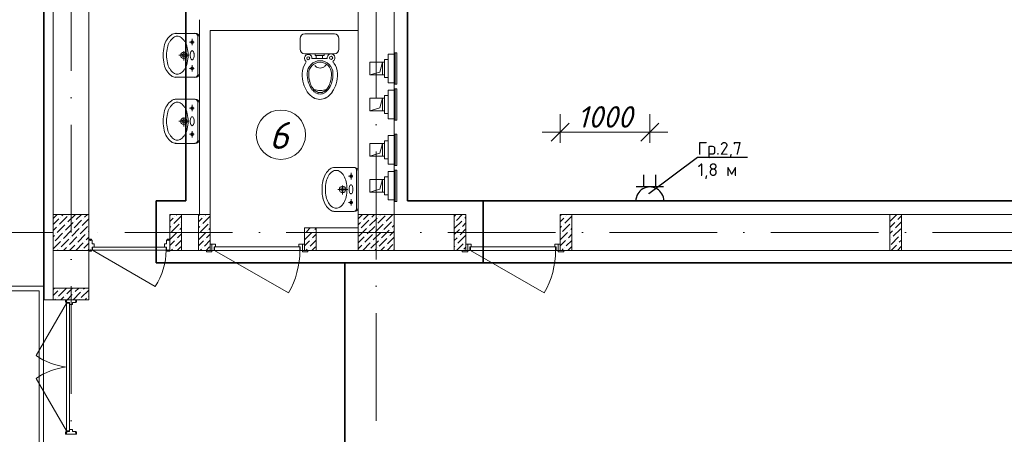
# Model space of a CAD drawing. Header units: millimetres. Extents: x 1114507 to 93926427, y 174473 to 817039.
# Tile 265 of 483: x 1722706 to 1733678, y 773875 to 778495. Entities that reach past the tile are written whole.
import ezdxf
from ezdxf import colors
from ezdxf.entities.mleader import LeaderData, LeaderLine
from ezdxf.math import Vec2, Vec3

# ---------------------------------------------------------------- set-up
doc = ezdxf.new("R2010")
doc.units = ezdxf.units.MM
doc.linetypes.add('ACAD_ISO10W100', pattern=[18, 12, -3, 0, -3])
doc.linetypes.add('ADSK_Скрыто', pattern=[6, 3, -3])
for name, color, linetype, lineweight in [('_Hidden_', 7, 'ADSK_Скрыто', 9), ('Doors', 86, 'Continuous', 13), ('expl', 234, 'Continuous', 13), ('Mechanical Equipment', 7, 'Continuous', 18), ('размеры', 12, 'Continuous', 15), ('Сантехника', 150, 'Continuous', 13)]:
    doc.layers.add(name, color=color, linetype=linetype, lineweight=lineweight)
for name, color, linetype in [('kcd_tx', 7, 'Continuous'), ('ventilatsiya', 7, 'Continuous'), ('ЭО', 20, 'Continuous')]:
    doc.layers.add(name, color=color, linetype=linetype)
doc.styles.get("Standard").update_dxf_attribs({"font": 'isocpeui.ttf'})
doc.styles.add('X_ISO', font='isocpeui.ttf')
doc.dimstyles.new('Санжар', dxfattribs={"dimtxt": 240, "dimasz": 200, "dimexe": 200, "dimexo": 200, "dimgap": 50, "dimtad": 1, "dimdec": 0, "dimtxsty": 'Standard', "dimblk": 'OBLIQUE', "dimcen": 2.5, "dimdle": 200, "dimclrd": 152, "dimclre": 152, "dimclrt": 152, "dimadec": 0, "dimazin": 0, "dimtfac": 1, "dimtdec": 0, "dimtmove": 0, "dimatfit": 3, "dimldrblk": 'OBLIQUE', "dimfxl": 0, "dimlwd": 0, "dimlwe": 0, "dimarcsym": 0})

# ---------------------------------------------------------------- blocks, each defined once
blk = doc.blocks.new('blokqav2mak')
at = {"color": 252, "lineweight": 0, "ltscale": 100}
for p, q in [((1545375, 782732), (1545375, 775375)), ((1545375, 775375), (1545482, 775375))]:
    blk.add_line(p, q, dxfattribs=at)
at = {"color": 32, "lineweight": 0, "ltscale": 100}
blk.add_line((1545382, 782725), (1545382, 775375), dxfattribs=at)
at = {"color": 1, "linetype": 'ACAD_ISO10W100', "lineweight": 0, "ltscale": 100}
for p, q in [((1545682, 782725), (1545682, 766825)), ((1549082, 782425), (1549082, 766825)), ((1572682, 776125), (1545682, 776125))]:
    blk.add_line(p, q, dxfattribs=at)
at = {"lineweight": 0, "ltscale": 100}
for p, q in [((1545482, 782625), (1545482, 775455)), ((1545882, 782225), (1545882, 775455)), ((1548882, 776325), (1548882, 782225)), ((1549282, 776325), (1549282, 782225)), ((1547112, 776325), (1547112, 778495)), ((1547232, 776325), (1547232, 778375)), ((1547232, 778375), (1548882, 778375)), ((1547232, 776325), (1546782, 776325)), ((1546782, 776325), (1546782, 775925)), ((1547232, 776325), (1547232, 775925)), ((1550082, 776325), (1549282, 776325)), ((1550082, 776325), (1550082, 775925)), ((1558482, 776325), (1551132, 776325)), ((1551132, 776325), (1551132, 775925)), ((1548882, 776175), (1548282, 776175)), ((1548282, 776175), (1548282, 775925)), ((1547232, 775925), (1546782, 775925)), ((1550082, 775925), (1548282, 775925)), ((1559682, 775925), (1551132, 775925)), ((1545375, 775525), (1543375, 775525)), ((1545375, 775525), (1545375, 769325)), ((1545325, 775475), (1543525, 775475)), ((1545325, 775475), (1545325, 773525)), ((1545482, 775375), (1545882, 775375))]:
    blk.add_line(p, q, dxfattribs=at)
at = {"linetype": 'Continuous', "lineweight": 0, "ltscale": 100}
for p, q in [((1545487, 776285), (1545528, 776325)), ((1545555, 776217), (1545639, 776302)), ((1545563, 776293), (1545563, 776293)), ((1545580, 776310), (1545595, 776325)), ((1545647, 776243), (1545730, 776325)), ((1545656, 776318), (1545656, 776318)), ((1545740, 776268), (1545797, 776325)), ((1545832, 776293), (1545864, 776325)), ((1546782, 776314, 0), (1546793, 776325, 0)), ((1546828, 776225, 0), (1546912, 776310, 0)), ((1546836, 776301, 0), (1546836, 776301, 0)), ((1546853, 776318, 0), (1546860, 776325, 0)), ((1547102, 776311, 0), (1547116, 776325, 0)), ((1547151, 776225, 0), (1547232, 776307, 0)), ((1547159, 776301, 0), (1547159, 776301, 0)), ((1547176, 776318, 0), (1547183, 776325, 0)), ((1548882, 776277), (1548930, 776325)), ((1548940, 776268), (1548997, 776325)), ((1549033, 776293), (1549065, 776325)), ((1549100, 776226), (1549184, 776310)), ((1549109, 776302), (1549109, 776302)), ((1549126, 776318), (1549132, 776325)), ((1549193, 776251), (1549267, 776325)), ((1549952, 776302, 0), (1549968, 776318, 0)), ((1549976, 776259, 0), (1550042, 776325, 0)), ((1550069, 776284, 0), (1550082, 776297, 0)), ((1551147, 776325, 0), (1551132, 776310, 0)), ((1551262, 776306, 0), (1551183, 776226, 0)), ((1551191, 776302, 0), (1551191, 776302, 0)), ((1551214, 776325, 0), (1551208, 776319, 0)), ((1554807, 776246, 0), (1554886, 776325, 0)), ((1554811, 776318, 0), (1554811, 776318, 0)), ((1554896, 776267, 0), (1554937, 776309, 0)), ((1545482, 776212), (1545546, 776276)), ((1545482, 776145), (1545521, 776184)), ((1545529, 776125), (1545614, 776209)), ((1545538, 776201), (1545538, 776201)), ((1545622, 776150), (1545706, 776234)), ((1545630, 776226), (1545630, 776226)), ((1545715, 776175), (1545799, 776260)), ((1545723, 776251), (1545723, 776251)), ((1545782, 776108), (1545866, 776192)), ((1545790, 776184), (1545790, 776184)), ((1545807, 776201), (1545882, 776275)), ((1545816, 776276), (1545816, 776276)), ((1546782, 776247, 0), (1546819, 776284, 0)), ((1546782, 776180, 0), (1546794, 776192, 0)), ((1546803, 776133, 0), (1546887, 776217, 0)), ((1546811, 776209, 0), (1546811, 776209, 0)), ((1546904, 776234, 0), (1546904, 776234, 0)), ((1547102, 776244, 0), (1547142, 776284, 0)), ((1547102, 776177, 0), (1547117, 776192, 0)), ((1547125, 776133, 0), (1547210, 776217, 0)), ((1547134, 776209, 0), (1547134, 776209, 0)), ((1547226, 776234, 0), (1547226, 776234, 0)), ((1548882, 776210), (1548907, 776234)), ((1548915, 776175), (1548999, 776260)), ((1548923, 776251), (1548923, 776251)), ((1548982, 776108), (1549067, 776192)), ((1548991, 776184), (1548991, 776184)), ((1549008, 776201), (1549092, 776285)), ((1549016, 776276), (1549016, 776276)), ((1549075, 776133), (1549159, 776217)), ((1549083, 776209), (1549083, 776209)), ((1549168, 776158), (1549252, 776243)), ((1549176, 776234), (1549176, 776234)), ((1549260, 776184), (1549282, 776206)), ((1549269, 776260), (1549269, 776260)), ((1549952, 776167, 0), (1550035, 776250, 0)), ((1549959, 776242, 0), (1549959, 776242, 0)), ((1550044, 776191, 0), (1550082, 776230, 0)), ((1550052, 776267, 0), (1550052, 776267, 0)), ((1551174, 776285, 0), (1551132, 776243, 0)), ((1551149, 776193, 0), (1551132, 776176, 0)), ((1551242, 776218, 0), (1551157, 776134, 0)), ((1551166, 776210, 0), (1551166, 776210, 0)), ((1551258, 776235, 0), (1551258, 776235, 0)), ((1554807, 776179, 0), (1554862, 776234, 0)), ((1554870, 776175, 0), (1554937, 776241, 0)), ((1554879, 776250, 0), (1554879, 776250, 0)), ((1545482, 776077), (1545496, 776091)), ((1545504, 776032), (1545588, 776116)), ((1545513, 776108), (1545513, 776108)), ((1545597, 776057), (1545681, 776142)), ((1545605, 776133), (1545605, 776133)), ((1545664, 775990), (1545748, 776074)), ((1545689, 776083), (1545773, 776167)), ((1545698, 776158), (1545698, 776158)), ((1545757, 776015), (1545841, 776100)), ((1545765, 776091), (1545765, 776091)), ((1545849, 776041), (1545882, 776073)), ((1545858, 776116), (1545858, 776116)), ((1545875, 776133), (1545882, 776141)), ((1546782, 776045, 0), (1546861, 776124, 0)), ((1546786, 776116, 0), (1546786, 776116, 0)), ((1546870, 776065, 0), (1546912, 776108, 0)), ((1546878, 776141, 0), (1546878, 776141, 0)), ((1546895, 776158, 0), (1546912, 776175, 0)), ((1547102, 776042, 0), (1547184, 776124, 0)), ((1547109, 776116, 0), (1547109, 776116, 0)), ((1547193, 776065, 0), (1547232, 776105, 0)), ((1547201, 776141, 0), (1547201, 776141, 0)), ((1547218, 776158, 0), (1547232, 776172, 0)), ((1548282, 776042, 0), (1548364, 776124, 0)), ((1548289, 776116, 0), (1548289, 776116, 0)), ((1548305, 776133, 0), (1548348, 776175, 0)), ((1548373, 776065, 0), (1548412, 776105, 0)), ((1548381, 776141, 0), (1548381, 776141, 0)), ((1548398, 776158, 0), (1548412, 776172, 0)), ((1548882, 776008), (1548949, 776074)), ((1548890, 776083), (1548974, 776167)), ((1548898, 776158), (1548898, 776158)), ((1548957, 776015), (1549041, 776100)), ((1548966, 776091), (1548966, 776091)), ((1549050, 776041), (1549134, 776125)), ((1549058, 776116), (1549058, 776116)), ((1549142, 776066), (1549227, 776150)), ((1549151, 776142), (1549151, 776142)), ((1549210, 775999), (1549282, 776071)), ((1549218, 776074), (1549218, 776074)), ((1549235, 776091), (1549282, 776138)), ((1549243, 776167), (1549243, 776167)), ((1549952, 776100, 0), (1550010, 776158, 0)), ((1549993, 776006, 0), (1550077, 776090, 0)), ((1550001, 776082, 0), (1550001, 776082, 0)), ((1550018, 776099, 0), (1550082, 776163, 0)), ((1550027, 776175, 0), (1550027, 776175, 0)), ((1551216, 776125, 0), (1551132, 776041, 0)), ((1551141, 776117, 0), (1551141, 776117, 0)), ((1551262, 776104, 0), (1551225, 776066, 0)), ((1551233, 776142, 0), (1551233, 776142, 0)), ((1551262, 776171, 0), (1551250, 776159, 0)), ((1554807, 776111, 0), (1554837, 776141, 0)), ((1554820, 775989, 0), (1554904, 776074, 0)), ((1554845, 776082, 0), (1554929, 776166, 0)), ((1554854, 776158, 0), (1554854, 776158, 0)), ((1554921, 776090, 0), (1554921, 776090, 0)), ((1545482, 775943), (1545563, 776024)), ((1545487, 776015), (1545487, 776015)), ((1545571, 775965), (1545656, 776049)), ((1545580, 776041), (1545580, 776041)), ((1545647, 775973), (1545647, 775973)), ((1545666, 775925), (1545723, 775982)), ((1545672, 776066), (1545672, 776066)), ((1545734, 775925), (1545816, 776007)), ((1545740, 775999), (1545740, 775999)), ((1545824, 775948), (1545882, 776006)), ((1545832, 776024), (1545832, 776024)), ((1546782, 775978, 0), (1546836, 776032, 0)), ((1546845, 775973, 0), (1546912, 776040, 0)), ((1546853, 776049, 0), (1546853, 776049, 0)), ((1546864, 775925, 0), (1546904, 775964, 0)), ((1547102, 775975, 0), (1547159, 776032, 0)), ((1547168, 775973, 0), (1547232, 776037, 0)), ((1547176, 776049, 0), (1547176, 776049, 0)), ((1547187, 775925, 0), (1547226, 775964, 0)), ((1548282, 775975, 0), (1548339, 776032, 0)), ((1548348, 775973, 0), (1548412, 776037, 0)), ((1548356, 776049, 0), (1548356, 776049, 0)), ((1548367, 775925, 0), (1548406, 775964, 0)), ((1548882, 775940), (1548923, 775982)), ((1548934, 775925), (1549016, 776007)), ((1548940, 775999), (1548940, 775999)), ((1549024, 775948), (1549109, 776032)), ((1549033, 776024), (1549033, 776024)), ((1549117, 775973), (1549201, 776057)), ((1549126, 776049), (1549126, 776049)), ((1549136, 775925), (1549176, 775965)), ((1549193, 775982), (1549193, 775982)), ((1549204, 775925), (1549269, 775990)), ((1549952, 776033, 0), (1549985, 776065, 0)), ((1549952, 775965, 0), (1549959, 775973, 0)), ((1549976, 775989, 0), (1549976, 775989, 0)), ((1549979, 775925, 0), (1550052, 775998, 0)), ((1550069, 776015, 0), (1550069, 776015, 0)), ((1551191, 776033, 0), (1551132, 775974, 0)), ((1551262, 776036, 0), (1551200, 775974, 0)), ((1551208, 776050, 0), (1551208, 776050, 0)), ((1551258, 775965, 0), (1551218, 775925, 0)), ((1554807, 776044, 0), (1554811, 776048, 0)), ((1554823, 775925, 0), (1554879, 775981, 0)), ((1554828, 776065, 0), (1554828, 776065, 0)), ((1554890, 775925, 0), (1554937, 775972, 0)), ((1554896, 775998, 0), (1554896, 775998, 0)), ((1554912, 776015, 0), (1554937, 776039, 0)), ((1545532, 775925), (1545538, 775931)), ((1545555, 775948), (1545555, 775948)), ((1545599, 775925), (1545630, 775956)), ((1545807, 775931), (1545807, 775931)), ((1545868, 775925), (1545882, 775939)), ((1546797, 775925, 0), (1546811, 775939, 0)), ((1546828, 775956, 0), (1546828, 775956, 0)), ((1547120, 775925, 0), (1547134, 775939, 0)), ((1547151, 775956, 0), (1547151, 775956, 0)), ((1548300, 775925, 0), (1548314, 775939, 0)), ((1548331, 775956, 0), (1548331, 775956, 0)), ((1549008, 775931), (1549008, 775931)), ((1549069, 775925), (1549083, 775940)), ((1549100, 775956), (1549100, 775956)), ((1549277, 775931), (1549282, 775936)), ((1550060, 775939, 0), (1550082, 775961, 0)), ((1551166, 775940, 0), (1551151, 775925, 0)), ((1551183, 775957, 0), (1551183, 775957, 0)), ((1545482, 775490, 0), (1545498, 775505, 0)), ((1545482, 775422, 0), (1545535, 775475, 0)), ((1545543, 775416, 0), (1545627, 775500, 0)), ((1545552, 775492, 0), (1545552, 775492, 0)), ((1545619, 775424, 0), (1545619, 775424, 0)), ((1545636, 775441, 0), (1545700, 775505, 0)), ((1545637, 775375, 0), (1545695, 775433, 0)), ((1545704, 775375, 0), (1545787, 775458, 0)), ((1545712, 775450, 0), (1545712, 775450, 0)), ((1545728, 775467, 0), (1545767, 775505, 0)), ((1545796, 775399, 0), (1545880, 775483, 0)), ((1545804, 775475, 0), (1545804, 775475, 0)), ((1545821, 775492, 0), (1545834, 775505, 0)), ((1545502, 775375, 0), (1545509, 775382, 0)), ((1545526, 775399, 0), (1545526, 775399, 0)), ((1545570, 775375, 0), (1545602, 775408, 0)), ((1545779, 775382, 0), (1545779, 775382, 0)), ((1545839, 775375, 0), (1545855, 775391, 0)), ((1545871, 775408, 0), (1545871, 775408, 0))]:
    blk.add_line(p, q, dxfattribs=at)
at = {"lineweight": 0, "ltscale": 60}
blk.add_line((1545630, 774588), (1545630, 774662), dxfattribs=at)
at = {"layer": '_Hidden_', "color": 5, "lineweight": 0}
for p, q in [((1549215, 778110), (1549215, 778109)), ((1549215, 778109), (1549215, 778110)), ((1549239, 778109), (1549239, 778110)), ((1549239, 778110), (1549239, 778109)), ((1549282, 778109), (1549282, 778110)), ((1549282, 778110), (1549282, 778109)), ((1549285, 778125), (1549286, 778125)), ((1549215, 777792), (1549215, 777792)), ((1549215, 777792), (1549215, 777792)), ((1549239, 777792), (1549239, 777792)), ((1549239, 777792), (1549239, 777792)), ((1549282, 777792), (1549282, 777792)), ((1549282, 777792), (1549282, 777792)), ((1549286, 777776), (1549285, 777776)), ((1549285, 777725), (1549286, 777725)), ((1549215, 777710), (1549215, 777710)), ((1549215, 777710), (1549215, 777710)), ((1549239, 777710), (1549239, 777710)), ((1549239, 777710), (1549239, 777710)), ((1549282, 777710), (1549282, 777710)), ((1549282, 777710), (1549282, 777710)), ((1549215, 777392), (1549215, 777392)), ((1549215, 777392), (1549215, 777392)), ((1549239, 777392), (1549239, 777392)), ((1549239, 777392), (1549239, 777392)), ((1549282, 777392), (1549282, 777392)), ((1549282, 777392), (1549282, 777392)), ((1549286, 777376), (1549285, 777376)), ((1549215, 777204), (1549215, 777204)), ((1549215, 777204), (1549215, 777204)), ((1549239, 777204), (1549239, 777204)), ((1549239, 777204), (1549239, 777204)), ((1549282, 777204), (1549282, 777204)), ((1549282, 777204), (1549282, 777204)), ((1549285, 777219), (1549286, 777219)), ((1549215, 776886), (1549215, 776886)), ((1549215, 776886), (1549215, 776886)), ((1549239, 776886), (1549239, 776886)), ((1549239, 776886), (1549239, 776886)), ((1549282, 776886), (1549282, 776886)), ((1549282, 776886), (1549282, 776886)), ((1549286, 776870), (1549285, 776870)), ((1549215, 776804), (1549215, 776804)), ((1549215, 776804), (1549215, 776804)), ((1549239, 776804), (1549239, 776804)), ((1549239, 776804), (1549239, 776804)), ((1549282, 776804), (1549282, 776804)), ((1549282, 776804), (1549282, 776804)), ((1549285, 776820), (1549286, 776820)), ((1549215, 776487), (1549215, 776486)), ((1549215, 776486), (1549215, 776487)), ((1549239, 776486), (1549239, 776487)), ((1549239, 776487), (1549239, 776486)), ((1549282, 776487), (1549282, 776486)), ((1549282, 776486), (1549282, 776487)), ((1549286, 776471), (1549285, 776471))]:
    blk.add_line(p, q, dxfattribs=at)
at = {"layer": 'Doors', "lineweight": 0}
for p, q in [((1545882, 776049), (1545910, 776049)), ((1545882, 776038), (1545882, 776049)), ((1545882, 775926), (1545882, 776038)), ((1545882, 776038), (1545898, 776038)), ((1545882, 776038), (1545898, 776038)), ((1545882, 776038), (1545882, 776038)), ((1545898, 776038), (1545898, 776033)), ((1545898, 776033), (1545902, 776033)), ((1545902, 776038), (1545918, 776038)), ((1545902, 776038), (1545902, 776033)), ((1545910, 776038), (1545910, 776049)), ((1545918, 775998), (1545918, 776038)), ((1545918, 775998), (1545941, 775998)), ((1545918, 775962), (1546723, 775962)), ((1545918, 775926), (1545918, 775962)), ((1545922, 775926), (1545922, 775962)), ((1545941, 775962), (1545941, 775998)), ((1546723, 775962), (1546723, 775998)), ((1546746, 775998), (1546723, 775998)), ((1546723, 775962), (1546746, 775962)), ((1546742, 775926), (1546742, 775962)), ((1546746, 775998), (1546746, 776038)), ((1546762, 776038), (1546746, 776038)), ((1546746, 775926), (1546746, 775962)), ((1546754, 776038), (1546754, 776049)), ((1546782, 776049), (1546754, 776049)), ((1546762, 776038), (1546762, 776033)), ((1546766, 776033), (1546762, 776033)), ((1546766, 776038), (1546766, 776033)), ((1546782, 776038), (1546766, 776038)), ((1546782, 776038), (1546766, 776038)), ((1546782, 776038), (1546782, 776049)), ((1546782, 775926), (1546782, 776038)), ((1546782, 776038), (1546782, 776038)), ((1547232, 775995), (1547252, 775995)), ((1547232, 775925), (1547232, 775995)), ((1547292, 775995), (1547252, 775995)), ((1547252, 775995), (1547252, 775925)), ((1547252, 775995), (1547252, 775925)), ((1547277, 775925), (1547277, 775965)), ((1547277, 775965), (1547292, 775965)), ((1548232, 775965), (1547282, 775965)), ((1547282, 775965), (1547282, 775925)), ((1547292, 775965), (1547292, 775995)), ((1548222, 775965), (1548222, 775995)), ((1548222, 775995), (1548262, 775995)), ((1548237, 775965), (1548222, 775965)), ((1548232, 775925), (1548232, 775965)), ((1548237, 775925), (1548237, 775965)), ((1548262, 775995), (1548262, 775925)), ((1548282, 775995), (1548262, 775995)), ((1548262, 775995), (1548262, 775925)), ((1548282, 775925), (1548282, 775995)), ((1550082, 775995), (1550102, 775995)), ((1550082, 775925), (1550082, 775995)), ((1550142, 775995), (1550102, 775995)), ((1550102, 775995), (1550102, 775925)), ((1550102, 775995), (1550102, 775925)), ((1550127, 775925), (1550127, 775965)), ((1550127, 775965), (1550142, 775965)), ((1551082, 775965), (1550132, 775965)), ((1550132, 775965), (1550132, 775925)), ((1550142, 775965), (1550142, 775995)), ((1551072, 775965), (1551072, 775995)), ((1551072, 775995), (1551112, 775995)), ((1551087, 775965), (1551072, 775965)), ((1551082, 775925), (1551082, 775965)), ((1551087, 775925), (1551087, 775965)), ((1551112, 775995), (1551112, 775925)), ((1551132, 775995), (1551112, 775995)), ((1551112, 775995), (1551112, 775925)), ((1551132, 775925), (1551132, 775995)), ((1545882, 775926), (1545898, 775926)), ((1545882, 775926), (1545882, 775926)), ((1545882, 775926), (1545882, 775915)), ((1545882, 775915), (1545910, 775915)), ((1545898, 775931), (1545902, 775931)), ((1545898, 775926), (1545898, 775931)), ((1545902, 775926), (1545902, 775931)), ((1545902, 775926), (1545918, 775926)), ((1545910, 775926), (1545910, 775915)), ((1545922, 775926), (1546620, 775523)), ((1545922, 775926), (1546742, 775926)), ((1546762, 775926), (1546746, 775926)), ((1546754, 775926), (1546754, 775915)), ((1546782, 775915), (1546754, 775915)), ((1546762, 775926), (1546762, 775931)), ((1546766, 775931), (1546762, 775931)), ((1546766, 775926), (1546766, 775931)), ((1546782, 775926), (1546766, 775926)), ((1546782, 775926), (1546782, 775926)), ((1546782, 775926), (1546782, 775915)), ((1547252, 775925), (1547192, 775925)), ((1547192, 775925), (1547192, 775910)), ((1547192, 775910), (1547252, 775910)), ((1547252, 775925), (1547232, 775925)), ((1547252, 775925), (1547277, 775925)), ((1547252, 775910), (1547252, 775925)), ((1547282, 775925), (1548105, 775450)), ((1547282, 775925), (1548232, 775925)), ((1548262, 775925), (1548237, 775925)), ((1548262, 775925), (1548282, 775925)), ((1548322, 775925), (1548262, 775925)), ((1548262, 775925), (1548262, 775910)), ((1548262, 775910), (1548322, 775910)), ((1548322, 775910), (1548322, 775925)), ((1550102, 775925), (1550042, 775925)), ((1550042, 775925), (1550042, 775910)), ((1550042, 775910), (1550102, 775910)), ((1550102, 775925), (1550082, 775925)), ((1550102, 775925), (1550127, 775925)), ((1550102, 775910), (1550102, 775925)), ((1550132, 775925), (1550955, 775450)), ((1550132, 775925), (1551082, 775925)), ((1551112, 775925), (1551087, 775925)), ((1551112, 775925), (1551132, 775925)), ((1551172, 775925), (1551112, 775925)), ((1551112, 775925), (1551112, 775910)), ((1551112, 775910), (1551172, 775910)), ((1551172, 775910), (1551172, 775925)), ((1545630, 775338), (1545292, 774753)), ((1545620, 775375), (1545620, 775349)), ((1545630, 775375), (1545620, 775375)), ((1545630, 775349), (1545620, 775349)), ((1545630, 775375), (1545734, 775375)), ((1545630, 775375), (1545630, 775361)), ((1545630, 775375), (1545630, 775375)), ((1545630, 775361), (1545635, 775361)), ((1545630, 775357), (1545630, 775342)), ((1545630, 775357), (1545635, 775357)), ((1545630, 775342), (1545663, 775342)), ((1545630, 775338), (1545630, 774662)), ((1545630, 775338), (1545663, 775338)), ((1545635, 775361), (1545635, 775357)), ((1545663, 775342), (1545663, 773929)), ((1545663, 775321), (1545697, 775321)), ((1545697, 775342), (1545697, 775321)), ((1545697, 775342), (1545734, 775342)), ((1545734, 775361), (1545730, 775361)), ((1545730, 775361), (1545730, 775357)), ((1545734, 775357), (1545730, 775357)), ((1545734, 775375), (1545734, 775361)), ((1545734, 775375), (1545734, 775361)), ((1545734, 775375), (1545734, 775375)), ((1545734, 775375), (1545744, 775375)), ((1545734, 775357), (1545734, 775342)), ((1545734, 775349), (1545744, 775349)), ((1545744, 775375), (1545744, 775349)), ((1545630, 773912), (1545630, 774588)), ((1545663, 773908), (1545663, 774588)), ((1545630, 773912), (1545292, 774497)), ((1545620, 773875), (1545620, 773901)), ((1545630, 773901), (1545620, 773901)), ((1545630, 773912), (1545663, 773912)), ((1545630, 773908), (1545663, 773908)), ((1545630, 773894), (1545630, 773908)), ((1545630, 773894), (1545635, 773894)), ((1545630, 773875), (1545630, 773890)), ((1545630, 773890), (1545635, 773890)), ((1545635, 773890), (1545635, 773894)), ((1545663, 773929), (1545697, 773929)), ((1545697, 773908), (1545697, 773929)), ((1545697, 773908), (1545734, 773908)), ((1545734, 773894), (1545730, 773894)), ((1545730, 773890), (1545730, 773894)), ((1545734, 773890), (1545730, 773890)), ((1545734, 773894), (1545734, 773908)), ((1545734, 773901), (1545744, 773901)), ((1545734, 773875), (1545734, 773890)), ((1545734, 773875), (1545734, 773890)), ((1545744, 773875), (1545744, 773901)), ((1545630, 773875), (1545620, 773875)), ((1545630, 773875), (1545734, 773875)), ((1545630, 773875), (1545630, 773875)), ((1545734, 773875), (1545734, 773875)), ((1545734, 773875), (1545744, 773875))]:
    blk.add_line(p, q, dxfattribs=at)
for centre, radius, start in [((1546012, 775926), 729, 326.4628), ((1547282, 775925), 950, 330), ((1550132, 775925), 950, 330)]:
    blk.add_arc(centre, radius, start, 0, dxfattribs=at)
at = {"layer": 'Doors', "lineweight": 0, "extrusion": (0, 0, -1)}
blk.add_ellipse((1545563, 774959), major_axis=(-460, 174), ratio=0.632541, start_param=4.336202, end_param=5.088576, dxfattribs=at)
at = {"layer": 'Doors', "lineweight": 0}
blk.add_ellipse((1545563, 774291), major_axis=(-460, -174), ratio=0.632541, start_param=4.336202, end_param=5.088576, dxfattribs=at)
at = {"layer": 'kcd_tx', "color": 152, "lineweight": 0, "ltscale": 100}
blk.add_line((1545482, 776125), (1541780, 776125), dxfattribs=at)
blk.add_line((1545482, 776125), (1541780, 776125), dxfattribs=at)
at = {"layer": 'Mechanical Equipment', "color": 5, "lineweight": 0}
for p, q in [((1549215, 778051), (1549174, 778051)), ((1549174, 777851), (1549174, 778051)), ((1549239, 778110), (1549215, 778110)), ((1549215, 778110), (1549215, 778109)), ((1549215, 778100), (1549215, 778110)), ((1549215, 777802), (1549215, 778100)), ((1549282, 778110), (1549239, 778110)), ((1549239, 778109), (1549239, 778110)), ((1549239, 778110), (1549239, 778109)), ((1549282, 778109), (1549282, 778110)), ((1549282, 778110), (1549282, 778100)), ((1549282, 778100), (1549282, 777802)), ((1549285, 778125), (1549285, 777776)), ((1549285, 778125), (1549285, 777776)), ((1549285, 778125), (1549295, 778125)), ((1549295, 778125), (1549305, 778125)), ((1549295, 778125), (1549295, 777776)), ((1549305, 778125), (1549314, 778125)), ((1549314, 777776), (1549314, 778125)), ((1549174, 777851), (1549215, 777851)), ((1549215, 777792), (1549215, 777802)), ((1549215, 777792), (1549239, 777792)), ((1549215, 777792), (1549215, 777792)), ((1549239, 777792), (1549282, 777792)), ((1549239, 777792), (1549239, 777792)), ((1549239, 777792), (1549239, 777792)), ((1549282, 777802), (1549282, 777792)), ((1549282, 777792), (1549282, 777792)), ((1549295, 777776), (1549285, 777776)), ((1549285, 777725), (1549285, 777376)), ((1549285, 777725), (1549285, 777376)), ((1549285, 777725), (1549295, 777725)), ((1549305, 777776), (1549295, 777776)), ((1549295, 777725), (1549305, 777725)), ((1549295, 777725), (1549295, 777376)), ((1549314, 777776), (1549305, 777776)), ((1549305, 777725), (1549314, 777725)), ((1549314, 777376), (1549314, 777725)), ((1549215, 777651), (1549174, 777651)), ((1549174, 777451), (1549174, 777651)), ((1549239, 777710), (1549215, 777710)), ((1549215, 777710), (1549215, 777710)), ((1549215, 777700), (1549215, 777710)), ((1549215, 777402), (1549215, 777700)), ((1549282, 777710), (1549239, 777710)), ((1549239, 777710), (1549239, 777710)), ((1549239, 777710), (1549239, 777710)), ((1549282, 777710), (1549282, 777710)), ((1549282, 777710), (1549282, 777700)), ((1549282, 777700), (1549282, 777402)), ((1549174, 777451), (1549215, 777451)), ((1549215, 777392), (1549215, 777402)), ((1549215, 777392), (1549239, 777392)), ((1549215, 777392), (1549215, 777392)), ((1549239, 777392), (1549282, 777392)), ((1549239, 777392), (1549239, 777392)), ((1549239, 777392), (1549239, 777392)), ((1549282, 777402), (1549282, 777392)), ((1549282, 777392), (1549282, 777392)), ((1549295, 777376), (1549285, 777376)), ((1549305, 777376), (1549295, 777376)), ((1549314, 777376), (1549305, 777376)), ((1549239, 777204), (1549215, 777204)), ((1549215, 777204), (1549215, 777204)), ((1549215, 777194), (1549215, 777204)), ((1549215, 776896), (1549215, 777194)), ((1549282, 777204), (1549239, 777204)), ((1549239, 777204), (1549239, 777204)), ((1549239, 777204), (1549239, 777204)), ((1549282, 777204), (1549282, 777204)), ((1549282, 777204), (1549282, 777194)), ((1549282, 777194), (1549282, 776896)), ((1549285, 777219), (1549285, 776870)), ((1549285, 777219), (1549285, 776870)), ((1549285, 777219), (1549295, 777219)), ((1549295, 777219), (1549305, 777219)), ((1549295, 777219), (1549295, 776870)), ((1549305, 777219), (1549314, 777219)), ((1549314, 776870), (1549314, 777219)), ((1549215, 777145), (1549174, 777145)), ((1549174, 776945), (1549174, 777145)), ((1549174, 776945), (1549215, 776945)), ((1549215, 776886), (1549215, 776896)), ((1549215, 776886), (1549239, 776886)), ((1549215, 776886), (1549215, 776886)), ((1549239, 776886), (1549282, 776886)), ((1549239, 776886), (1549239, 776886)), ((1549239, 776886), (1549239, 776886)), ((1549282, 776896), (1549282, 776886)), ((1549282, 776886), (1549282, 776886)), ((1549295, 776870), (1549285, 776870)), ((1549305, 776870), (1549295, 776870)), ((1549314, 776870), (1549305, 776870)), ((1549215, 776745), (1549174, 776745)), ((1549174, 776545), (1549174, 776745)), ((1549239, 776804), (1549215, 776804)), ((1549215, 776804), (1549215, 776804)), ((1549215, 776794), (1549215, 776804)), ((1549215, 776496), (1549215, 776794)), ((1549282, 776804), (1549239, 776804)), ((1549239, 776804), (1549239, 776804)), ((1549239, 776804), (1549239, 776804)), ((1549282, 776804), (1549282, 776804)), ((1549282, 776804), (1549282, 776794)), ((1549282, 776794), (1549282, 776496)), ((1549285, 776820), (1549285, 776471)), ((1549285, 776820), (1549285, 776471)), ((1549285, 776820), (1549295, 776820)), ((1549295, 776820), (1549305, 776820)), ((1549295, 776820), (1549295, 776471)), ((1549305, 776820), (1549314, 776820)), ((1549314, 776471), (1549314, 776820)), ((1549174, 776545), (1549215, 776545)), ((1549215, 776486), (1549215, 776496)), ((1549215, 776487), (1549215, 776486)), ((1549215, 776486), (1549239, 776486)), ((1549239, 776486), (1549239, 776487)), ((1549239, 776487), (1549239, 776486)), ((1549239, 776486), (1549282, 776486)), ((1549282, 776496), (1549282, 776486)), ((1549282, 776486), (1549282, 776487)), ((1549295, 776471), (1549285, 776471)), ((1549305, 776471), (1549295, 776471)), ((1549314, 776471), (1549305, 776471))]:
    blk.add_line(p, q, dxfattribs=at)
at = {"layer": 'ventilatsiya', "lineweight": 0, "ltscale": 100}
for p, q in [((1549152, 778021), (1549012, 778021)), ((1549012, 778021), (1549012, 777881)), ((1549107, 778021), (1549174, 778021)), ((1549152, 778021), (1549123, 777912)), ((1549152, 777881), (1549152, 778021)), ((1549123, 777912), (1549012, 777881)), ((1549012, 777881), (1549152, 777881)), ((1549107, 777881), (1549174, 777881)), ((1549152, 777621), (1549012, 777621)), ((1549012, 777621), (1549012, 777481)), ((1549107, 777621), (1549174, 777621)), ((1549152, 777621), (1549123, 777513)), ((1549152, 777481), (1549152, 777621)), ((1549123, 777513), (1549012, 777481)), ((1549012, 777481), (1549152, 777481)), ((1549107, 777481), (1549174, 777481)), ((1549152, 777115), (1549012, 777115)), ((1549012, 777115), (1549012, 776975)), ((1549107, 777115), (1549174, 777115)), ((1549152, 777115), (1549123, 777007)), ((1549152, 776975), (1549152, 777115)), ((1549123, 777007), (1549012, 776975)), ((1549012, 776975), (1549152, 776975)), ((1549107, 776975), (1549174, 776975)), ((1549152, 776715), (1549012, 776715)), ((1549012, 776715), (1549012, 776575)), ((1549107, 776715), (1549174, 776715)), ((1549152, 776715), (1549123, 776607)), ((1549152, 776575), (1549152, 776715)), ((1549123, 776607), (1549012, 776575)), ((1549012, 776575), (1549152, 776575)), ((1549107, 776575), (1549174, 776575))]:
    blk.add_line(p, q, dxfattribs=at)
at = {"layer": 'размеры', "lineweight": 0, "ltscale": 5}
for p, q in [((1545882, 776325), (1545482, 776325)), ((1545482, 776325), (1545482, 775925)), ((1545882, 775925), (1545882, 776325)), ((1546912, 776325), (1546782, 776325)), ((1546782, 776325), (1546782, 775925)), ((1546912, 775925), (1546912, 776325)), ((1547232, 776325), (1547102, 776325)), ((1547102, 776325), (1547102, 775925)), ((1547232, 775925), (1547232, 776325)), ((1549282, 776325), (1548882, 776325)), ((1548882, 776325), (1548882, 775925)), ((1549282, 775925), (1549282, 776325)), ((1550082, 776325), (1549952, 776325)), ((1549952, 776325), (1549952, 775925)), ((1550082, 775925), (1550082, 776325)), ((1551132, 775925), (1551132, 776325)), ((1551132, 776325), (1551262, 776325)), ((1551262, 776325), (1551262, 775925)), ((1554937, 776325), (1554807, 776325)), ((1554807, 776325), (1554807, 775925)), ((1554937, 775925), (1554937, 776325)), ((1548412, 776175), (1548282, 776175)), ((1548282, 776175), (1548282, 775925)), ((1548412, 775925), (1548412, 776175)), ((1545482, 775925), (1545882, 775925)), ((1546782, 775925), (1546912, 775925)), ((1547102, 775925), (1547232, 775925)), ((1548282, 775925), (1548412, 775925)), ((1548882, 775925), (1549282, 775925)), ((1549952, 775925), (1550082, 775925)), ((1551262, 775925), (1551132, 775925)), ((1554807, 775925), (1554937, 775925)), ((1545482, 775375), (1545482, 775505)), ((1545482, 775505), (1545882, 775505)), ((1545882, 775505), (1545882, 775375)), ((1545882, 775375), (1545482, 775375))]:
    blk.add_line(p, q, dxfattribs=at)
at = {"layer": 'Сантехника', "lineweight": 0}
for p, q in [((1546842, 778343), (1547067, 778343)), ((1547033, 778281), (1547033, 778210)), ((1547094, 778314), (1547094, 778098)), ((1547112, 778298), (1547112, 778098)), ((1547054, 778246), (1547002, 778246)), ((1546995, 778098), (1546884, 778098)), ((1546938, 778143), (1546938, 778041)), ((1547094, 777883), (1547094, 778098)), ((1547112, 778098), (1547112, 777898)), ((1547054, 777953), (1547002, 777953)), ((1547033, 777989), (1547033, 777918)), ((1547067, 777853), (1546842, 777853)), ((1546842, 777608), (1547067, 777608)), ((1547054, 777510), (1547002, 777510)), ((1547033, 777546), (1547033, 777475)), ((1547094, 777578), (1547094, 777363)), ((1547112, 777563), (1547112, 777363)), ((1546938, 777407), (1546938, 777306)), ((1546995, 777363), (1546884, 777363)), ((1547094, 777147), (1547094, 777363)), ((1547112, 777363), (1547112, 777162)), ((1547054, 777218), (1547002, 777218)), ((1547033, 777254), (1547033, 777182)), ((1547067, 777117), (1546842, 777117)), ((1548612, 776849), (1548837, 776849)), ((1548824, 776751), (1548772, 776751)), ((1548803, 776787), (1548803, 776716)), ((1548864, 776819), (1548864, 776604)), ((1548882, 776804), (1548882, 776604)), ((1548708, 776648), (1548708, 776547)), ((1548765, 776604), (1548654, 776604)), ((1548864, 776388), (1548864, 776604)), ((1548882, 776604), (1548882, 776404)), ((1548824, 776459), (1548772, 776459)), ((1548803, 776495), (1548803, 776423)), ((1548837, 776359), (1548612, 776359))]:
    blk.add_line(p, q, dxfattribs=at)
at = {"layer": 'Сантехника', "lineweight": 0, "ltscale": 5}
for p, q in [((1548236, 778286), (1548236, 778166)), ((1548236, 778286), (1548236, 778166)), ((1548616, 778336), (1548286, 778336)), ((1548616, 778336), (1548286, 778336)), ((1548666, 778166), (1548666, 778286)), ((1548666, 778166), (1548666, 778286)), ((1548286, 778116), (1548616, 778116)), ((1548286, 778116), (1548616, 778116)), ((1548414, 778063), (1548367, 778063)), ((1548414, 778063), (1548367, 778063)), ((1548402, 778116), (1548402, 778095)), ((1548501, 778116), (1548402, 778116)), ((1548402, 778116), (1548402, 778095)), ((1548501, 778116), (1548402, 778116)), ((1548402, 778095), (1548414, 778095)), ((1548402, 778095), (1548414, 778095)), ((1548414, 778095), (1548414, 778063)), ((1548414, 778095), (1548485, 778095)), ((1548414, 778095), (1548414, 778063)), ((1548414, 778095), (1548485, 778095)), ((1548485, 778063), (1548414, 778063)), ((1548485, 778063), (1548414, 778063)), ((1548485, 778095), (1548501, 778095)), ((1548485, 778061), (1548485, 778095)), ((1548485, 778095), (1548501, 778095)), ((1548485, 778061), (1548485, 778095)), ((1548537, 778063), (1548485, 778063)), ((1548537, 778063), (1548485, 778063)), ((1548501, 778095), (1548501, 778116)), ((1548501, 778095), (1548501, 778116))]:
    blk.add_line(p, q, dxfattribs=at)
at = {"layer": 'Сантехника', "lineweight": 0}
for centre, radius in [((1547033, 778246), 15.4), ((1546938, 778098), 35.9), ((1546938, 778098), 20.1), ((1547033, 777953), 15.4), ((1547033, 777510), 15.4), ((1546938, 777363), 35.9), ((1546938, 777363), 20.1), ((1547033, 777218), 15.4), ((1548803, 776751), 15.4), ((1548708, 776604), 35.9), ((1548708, 776604), 20.1), ((1548803, 776459), 15.4)]:
    blk.add_circle(centre, radius, dxfattribs=at)
at = {"layer": 'Сантехника', "lineweight": 0, "ltscale": 5}
for centre, radius in [((1548325, 778066), 16.8), ((1548325, 778066), 16.8), ((1548580, 778070), 17.7), ((1548580, 778070), 17.7)]:
    blk.add_circle(centre, radius, dxfattribs=at)
at = {"layer": 'Сантехника', "lineweight": 0}
for centre, radius, start, end in [((1546993, 778133), 281, 150.337, 166.7261), ((1546904, 778184), 177, 126.0278, 150.337), ((1546915, 778173), 154, 126.0278, 150.337), ((1546848, 778261), 82.2, 90, 126.0278), ((1546866, 778240), 71.4, 90, 126.0278), ((1546848, 778261), 82.2, 85.8804, 90), ((1546866, 778240), 71.4, 53.9722, 90), ((1546818, 778173), 154, 29.663, 53.9722), ((1547061, 778310), 33.3, 0, 90), ((1547067, 778298), 45, 0, 90), ((1547136, 778100), 427, 166.7261, 180), ((1547116, 778100), 370, 166.7261, 180), ((1546993, 778129), 244, 150.337, 166.7261), ((1546740, 778129), 244, 13.2739, 29.663), ((1546616, 778100), 370, 0, 13.2739), ((1547136, 778100), 427, 180, 180.2145), ((1547136, 778097), 427, 179.7855, 180), ((1547136, 778097), 427, 180, 193.2739), ((1547116, 778100), 370, 180, 193.2739), ((1546616, 778100), 370, 346.7261, 0), ((1547127, 778100), 117, 169.876, 180), ((1547127, 778100), 117, 180, 190.124), ((1547080, 778108), 69, 156.6802, 169.876), ((1547080, 778091), 69, 190.124, 203.3198), ((1547050, 778121), 36.7, 133.857, 156.6802), ((1547050, 778078), 36.7, 203.3198, 226.143), ((1547032, 778140), 10.3, 90, 133.857), ((1547032, 778059), 10.3, 226.143, 270), ((1547032, 778140), 10.3, 46.143, 90), ((1547032, 778059), 10.3, 270, 313.857), ((1547013, 778121), 36.7, 23.3198, 46.143), ((1547013, 778078), 36.7, 313.857, 336.6802), ((1546984, 778108), 69, 10.124, 23.3198), ((1546984, 778091), 69, 336.6802, 349.876), ((1546937, 778100), 117, 0, 10.124), ((1546937, 778100), 117, 349.876, 0), ((1546993, 778063), 281, 193.2739, 209.663), ((1546993, 778070), 244, 193.2739, 209.663), ((1546915, 778026), 154, 209.663, 233.9722), ((1546818, 778026), 154, 306.0278, 330.337), ((1546740, 778070), 244, 330.337, 346.7261), ((1546904, 778012), 177, 209.663, 233.9722), ((1546848, 777935), 82.2, 233.9722, 270), ((1546866, 777959), 71.4, 233.9722, 270), ((1546848, 777935), 82.2, 270, 274.1196), ((1546866, 777959), 71.4, 270, 306.0278), ((1547061, 777886), 33.3, 270, 0), ((1547067, 777898), 45, 270, 0), ((1548566, 777864), 305, 195.8466, 214.4219), ((1546848, 777526), 82.2, 90, 126.0278), ((1546848, 777526), 82.2, 85.8804, 90), ((1547061, 777575), 33.3, 0, 90), ((1547067, 777563), 45, 0, 90), ((1548498, 777816), 222, 214.4219, 238.8492), ((1546993, 777398), 281, 150.337, 166.7261), ((1546904, 777449), 177, 126.0278, 150.337), ((1546993, 777393), 244, 150.337, 166.7261), ((1546915, 777438), 154, 126.0278, 150.337), ((1546866, 777504), 71.4, 90, 126.0278), ((1546866, 777504), 71.4, 53.9722, 90), ((1546818, 777438), 154, 29.663, 53.9722), ((1546740, 777393), 244, 13.2739, 29.663), ((1547136, 777364), 427, 166.7261, 180), ((1547116, 777364), 370, 166.7261, 180), ((1546616, 777364), 370, 0, 13.2739), ((1547080, 777373), 69, 156.6802, 169.876), ((1547050, 777385), 36.7, 133.857, 156.6802), ((1547032, 777404), 10.3, 90, 133.857), ((1547032, 777404), 10.3, 46.143, 90), ((1547013, 777385), 36.7, 23.3198, 46.143), ((1546984, 777373), 69, 10.124, 23.3198), ((1547136, 777364), 427, 180, 180.2145), ((1547136, 777361), 427, 179.7855, 180), ((1547136, 777361), 427, 180, 193.2739), ((1547116, 777364), 370, 180, 193.2739), ((1546993, 777335), 244, 193.2739, 209.663), ((1546740, 777335), 244, 330.337, 346.7261), ((1546616, 777364), 370, 346.7261, 0), ((1547127, 777364), 117, 169.876, 180), ((1547127, 777364), 117, 180, 190.124), ((1547080, 777356), 69, 190.124, 203.3198), ((1547050, 777343), 36.7, 203.3198, 226.143), ((1547032, 777324), 10.3, 226.143, 270), ((1547032, 777324), 10.3, 270, 313.857), ((1547013, 777343), 36.7, 313.857, 336.6802), ((1546984, 777356), 69, 336.6802, 349.876), ((1546937, 777364), 117, 0, 10.124), ((1546937, 777364), 117, 349.876, 0), ((1546993, 777328), 281, 193.2739, 209.663), ((1546904, 777277), 177, 209.663, 233.9722), ((1546915, 777291), 154, 209.663, 233.9722), ((1546818, 777291), 154, 306.0278, 330.337), ((1546848, 777200), 82.2, 233.9722, 270), ((1546866, 777224), 71.4, 233.9722, 270), ((1546848, 777200), 82.2, 270, 274.1196), ((1546866, 777224), 71.4, 270, 306.0278), ((1547061, 777151), 33.3, 270, 0), ((1547067, 777162), 45, 270, 0), ((1548618, 776767), 82.2, 90, 126.0278), ((1548618, 776767), 82.2, 85.8804, 90), ((1548831, 776816), 33.3, 0, 90), ((1548837, 776804), 45, 0, 90), ((1548763, 776639), 281, 150.337, 166.7261), ((1548674, 776690), 177, 126.0278, 150.337), ((1548763, 776634), 244, 150.337, 166.7261), ((1548685, 776679), 154, 126.0278, 150.337), ((1548636, 776745), 71.4, 90, 126.0278), ((1548636, 776745), 71.4, 53.9722, 90), ((1548588, 776679), 154, 29.663, 53.9722), ((1548510, 776634), 244, 13.2739, 29.663), ((1548906, 776605), 427, 166.7261, 180), ((1548886, 776605), 370, 166.7261, 180), ((1548386, 776605), 370, 0, 13.2739), ((1548897, 776605), 117, 169.876, 180), ((1548850, 776614), 69, 156.6802, 169.876), ((1548820, 776626), 36.7, 133.857, 156.6802), ((1548802, 776645), 10.3, 90, 133.857), ((1548802, 776645), 10.3, 46.143, 90), ((1548783, 776626), 36.7, 23.3198, 46.143), ((1548754, 776614), 69, 10.124, 23.3198), ((1548707, 776605), 117, 0, 10.124), ((1548906, 776605), 427, 180, 180.2145), ((1548906, 776602), 427, 179.7855, 180), ((1548906, 776602), 427, 180, 193.2739), ((1548886, 776605), 370, 180, 193.2739), ((1548763, 776576), 244, 193.2739, 209.663), ((1548510, 776576), 244, 330.337, 346.7261), ((1548386, 776605), 370, 346.7261, 0), ((1548897, 776605), 117, 180, 190.124), ((1548850, 776597), 69, 190.124, 203.3198), ((1548820, 776584), 36.7, 203.3198, 226.143), ((1548802, 776565), 10.3, 226.143, 270), ((1548802, 776565), 10.3, 270, 313.857), ((1548783, 776584), 36.7, 313.857, 336.6802), ((1548754, 776597), 69, 336.6802, 349.876), ((1548707, 776605), 117, 349.876, 0), ((1548763, 776569), 281, 193.2739, 209.663), ((1548674, 776518), 177, 209.663, 233.9722), ((1548685, 776532), 154, 209.663, 233.9722), ((1548636, 776465), 71.4, 233.9722, 270), ((1548636, 776465), 71.4, 270, 306.0278), ((1548588, 776532), 154, 306.0278, 330.337), ((1548837, 776404), 45, 270, 0), ((1548618, 776441), 82.2, 233.9722, 270), ((1548618, 776441), 82.2, 270, 274.1196), ((1548831, 776392), 33.3, 270, 0)]:
    blk.add_arc(centre, radius, start, end, dxfattribs=at)
at = {"layer": 'Сантехника', "lineweight": 0, "ltscale": 5}
for centre, radius, start, end in [((1548286, 778286), 50, 90, 180), ((1548286, 778286), 50, 90, 180), ((1548616, 778286), 50, 0, 90), ((1548616, 778286), 50, 0, 90), ((1548286, 778166), 50, 180, 270), ((1548286, 778166), 50, 180, 270), ((1548616, 778166), 50, 270, 0), ((1548616, 778166), 50, 270, 0), ((1548325, 778066), 41.7, 355.4766, 223.6439), ((1548325, 778066), 41.7, 355.4766, 223.6439), ((1548580, 778070), 43.6, 313.4271, 189.1792), ((1548580, 778070), 43.6, 313.4271, 189.1792), ((1548454, 777895), 197, 143.3724, 180), ((1548454, 777895), 197, 143.3724, 180), ((1548454, 777895), 197, 143.3724, 180), ((1548454, 777895), 197, 143.3724, 180), ((1548287, 778024), 14.8, 300.1316, 59.8684), ((1548287, 778024), 14.8, 300.1316, 59.8684), ((1548458, 777895), 143, 0, 180), ((1548458, 777895), 143, 0, 180), ((1548458, 777895), 127, 0, 180), ((1548458, 777895), 127, 0, 180), ((1548465, 778041), 86.5, 219.9102, 243.6547), ((1548465, 778041), 86.5, 219.9102, 243.6547), ((1548458, 778026), 70.5, 243.6547, 270), ((1548458, 778026), 70.5, 243.6547, 270), ((1548458, 778026), 70.5, 270, 296.3453), ((1548458, 778026), 70.5, 270, 296.3453), ((1548451, 778041), 86.5, 296.3453, 320.0898), ((1548451, 778041), 86.5, 296.3453, 320.0898), ((1548440, 778050), 101, 320.0898, 330.7623), ((1548440, 778050), 101, 320.0898, 330.7623), ((1548614, 778026), 13.6, 110.6387, 249.3613), ((1548614, 778026), 13.6, 110.6387, 249.3613), ((1548454, 777895), 197, 0, 36.6276), ((1548454, 777895), 197, 0, 36.6276), ((1548675, 777895), 418, 180, 195.8466), ((1548675, 777895), 418, 180, 195.8466), ((1548675, 777895), 418, 180, 195.8466), ((1548675, 777895), 418, 180, 195.8466), ((1548675, 777895), 361, 180, 194.6039), ((1548675, 777895), 361, 180, 194.6039), ((1548683, 777895), 352, 180, 193.9604), ((1548683, 777895), 352, 180, 193.9604), ((1548233, 777895), 352, 346.0396, 0), ((1548233, 777895), 352, 346.0396, 0), ((1548240, 777895), 361, 345.3961, 0), ((1548240, 777895), 361, 345.3961, 0), ((1548233, 777895), 418, 344.1534, 0), ((1548233, 777895), 418, 344.1534, 0), ((1548566, 777864), 305, 195.8466, 214.4219), ((1548568, 777867), 250, 194.6039, 212.1712), ((1548568, 777867), 250, 194.6039, 212.1712), ((1548571, 777867), 238, 193.9604, 210.9705), ((1548571, 777867), 238, 193.9604, 210.9705), ((1548500, 777824), 170, 212.1712, 236.6354), ((1548500, 777824), 170, 212.1712, 236.6354), ((1548501, 777825), 156, 210.9705, 235.3876), ((1548501, 777825), 156, 210.9705, 235.3876), ((1548456, 777919), 213, 251.5154, 290.0005), ((1548456, 777919), 213, 251.5154, 290.0005), ((1548414, 777825), 156, 304.6124, 329.0295), ((1548414, 777825), 156, 304.6124, 329.0295), ((1548415, 777824), 170, 303.3646, 327.8288), ((1548415, 777824), 170, 303.3646, 327.8288), ((1548344, 777867), 238, 329.0295, 346.0396), ((1548344, 777867), 238, 329.0295, 346.0396), ((1548347, 777867), 250, 327.8288, 345.3961), ((1548347, 777867), 250, 327.8288, 345.3961), ((1548342, 777864), 305, 325.5781, 344.1534), ((1548342, 777864), 305, 325.5781, 344.1534), ((1548498, 777816), 222, 214.4219, 238.8492), ((1548454, 777745), 138, 238.8492, 270), ((1548458, 777759), 92.6, 236.6354, 270), ((1548458, 777759), 92.6, 236.6354, 270), ((1548458, 777761), 78.9, 235.3876, 270), ((1548458, 777761), 78.9, 235.3876, 270), ((1548454, 777745), 138, 270, 301.1508), ((1548458, 777761), 78.9, 270, 304.6124), ((1548458, 777761), 78.9, 270, 304.6124), ((1548458, 777759), 92.6, 270, 303.3646), ((1548458, 777759), 92.6, 270, 303.3646), ((1548411, 777816), 222, 301.1508, 325.5781), ((1548411, 777816), 222, 301.1508, 325.5781)]:
    blk.add_arc(centre, radius, start, end, dxfattribs=at)
blk = doc.blocks.new('ауцп')
at = {"color": 152, "lineweight": 30, "ltscale": 60, "true_color": 0x006edd}
blk.add_line((3357036.7, 1654646.7), (3357036.7, 1654921), dxfattribs=at)
at = {"layer": 'ЭО', "color": 152, "lineweight": 30, "ltscale": 10, "true_color": 0x006edd}
for p, q in [((3356896.4, 1654643.7), (3356896.4, 1654923.7)), ((3357036.7, 1654844.3), (3357158.3, 1654844.3)), ((3357036.7, 1654722.9), (3357158.3, 1654722.9))]:
    blk.add_line(p, q, dxfattribs=at)
blk.add_arc((3356896.7, 1654783.7), 140, 269.89639, 90.10361, dxfattribs=at)
blk = doc.blocks.new('_Oblique')
at = {"color": 0, "linetype": 'ByBlock', "lineweight": -2}
blk.add_line((-0.5, -0.5), (0.5, 0.5), dxfattribs=at)
blk = doc.blocks.new('*D1841')
at = {"color": 152, "linetype": 'Continuous', "lineweight": 0, "ltscale": 100, "transparency": 16777216}
for p, q in [((1728728, 777122), (1728728, 777442)), ((1729728, 777122), (1729728, 777442)), ((1728528, 777242), (1729928, 777242))]:
    blk.add_line(p, q, dxfattribs=at)
at = {"layer": 'Defpoints', "color": 0, "lineweight": 35, "ltscale": 100, "transparency": 16777216}
for p in [(1729728, 777242), (1728728, 776325), (1729728, 776325)]:
    blk.add_point(p, dxfattribs=at)
at = {"color": 152, "lineweight": 0, "ltscale": 100, "transparency": 16777216, "xscale": 200, "yscale": 200, "zscale": 200, "rotation": 180}
blk.add_blockref('_Oblique', (1728728, 777242), dxfattribs=at)
at = {"color": 152, "lineweight": 0, "ltscale": 100, "transparency": 16777216, "xscale": 200, "yscale": 200, "zscale": 200}
blk.add_blockref('_Oblique', (1729728, 777242), dxfattribs=at)
at = {"color": 152, "lineweight": 35, "ltscale": 100, "transparency": 16777216, "insert": (1729228, 777412), "char_height": 240, "attachment_point": 5, "bg_fill": 3, "box_fill_scale": 1.1, "bg_fill_color": 256, "bg_fill_true_color": 13158600, "bg_fill_transparency": 0}
blk.add_mtext('1000', dxfattribs=at)
blk = doc.blocks.new('_Dot')
at = {"color": 0, "linetype": 'ByBlock', "lineweight": -2}
blk.add_line((-0.5, 0), (-1, 0), dxfattribs=at)
at = {"color": 0, "linetype": 'ByBlock', "const_width": 0.5}
blk.add_lwpolyline([(-0.25, 0, 1), (0.25, 0, 1)], format="xyb", close=True, dxfattribs=at)

msp = doc.modelspace()

# ---------------------------------------------------------------- linework, layer by layer
at = {"color": 0, "lineweight": 35, "ltscale": 100}
for p, q in [((1727028.2, 781181.1), (1727028.2, 776475.1)), ((1724558.2, 776475.1), (1724558.2, 778646.7)), ((1724558.2, 776475.1), (1724228.2, 776475.1)), ((1724228.2, 776475.1), (1724228.2, 775786.1)), ((1727028.2, 776475.1), (1735928.2, 776475.1)), ((1727870.7, 776475.1), (1727870.7, 775786.1)), ((1724228.2, 775786.1), (1746949.7, 775786.1)), ((1726328.2, 772466.9), (1726328.2, 775786.1))]:
    msp.add_line(p, q, dxfattribs=at)
at = {"layer": 'expl', "lineweight": 0}
msp.add_circle((1725616.6, 777213.6), 275.1, dxfattribs=at)

# ---------------------------------------------------------------- block references
at = {"color": 0}
msp.add_blockref('blokqav2mak', (177596.2, 0), dxfattribs=at)
at = {"lineweight": 30, "xscale": 1.114080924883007, "yscale": 1.114080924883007, "zscale": 1.114080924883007, "rotation": 90}
msp.add_blockref('ауцп', (3573291.2, -2963379.2), dxfattribs=at)

# ---------------------------------------------------------------- texts
at = {"lineweight": 0, "insert": (1725703.8, 777055.5), "char_height": 300, "width": 349.19, "attachment_point": 9}
msp.add_mtext('6', dxfattribs=at)

# ---------------------------------------------------------------- next in the draw order: dimensions: what is measured, and where the dimension line sits
at = {"color": 0, "lineweight": 35, "ltscale": 100}
dim = msp.add_linear_dim(base=(1729728.2, 777242.3), p1=(1728728.2, 776325.1), p2=(1729728.2, 776325.1), dimstyle='Санжар', override={"dimfxl": 120, "dimfxlon": 1, "dimtfill": 1, "dimarcsym": 1}, dxfattribs=at)
dim.commit()
dim.dimension.update_dxf_attribs({"geometry": '*D1841', "text_midpoint": (1729228.2, 777412.3)})

# ---------------------------------------------------------------- next in the draw order: leaders
at = {"lineweight": 0}
ml = msp.add_multileader_mtext('Standard', dxfattribs=at)
ml.set_content('{\\fISOCPEUR|b0|i0|c204|p34;Гр.2,7\\P1,8 м}', color=256, style='X_ISO')
ml.set_leader_properties()
ml.set_arrow_properties(name='DOT')
ml.build(insert=Vec2(0, 0))
ml.multileader.update_dxf_attribs({"text_left_attachment_type": 6, "text_right_attachment_type": 6, "dogleg_length": 0.36, "arrow_head_size": 5.68})
ctx = ml.context
ctx.base_point, ctx.char_height, ctx.arrow_head_size, ctx.landing_gap_size, ctx.plane_origin = Vec3(1730260.4, 776961.6), 142.116, 5.68, 0.568, Vec3(1732301.2, 777105.4)
ctx.left_attachment, ctx.right_attachment = 6, 6
notes = []
notes.append((ctx, [(1, (1, 1, 0), (1730260.2, 776961.6), (1, 0), 0.205, [(0, [(1729713.4, 776556.4)], 0, [])])]))
ctx.mtext.insert, ctx.mtext.rotation, ctx.mtext.width, ctx.mtext.flow_direction = Vec3(1730260.9, 777132.1), 6.2831853, 1220.836, 5
for ctx, leaders in notes:
    for number, flags, end, landing, length, lines in leaders:
        leader = LeaderData()
        leader.index, (leader.has_last_leader_line, leader.has_dogleg_vector, leader.attachment_direction) = number, flags
        leader.last_leader_point, leader.dogleg_vector, leader.dogleg_length = Vec3(end), Vec3(landing), length
        for number, points, colour, breaks in lines:
            line = LeaderLine()
            line.index, line.vertices, line.color, line.breaks = number, Vec3.list(points), colors.encode_raw_color(colour), breaks
            leader.lines.append(line)
        ctx.leaders.append(leader)

doc.saveas('drawing.dxf')
